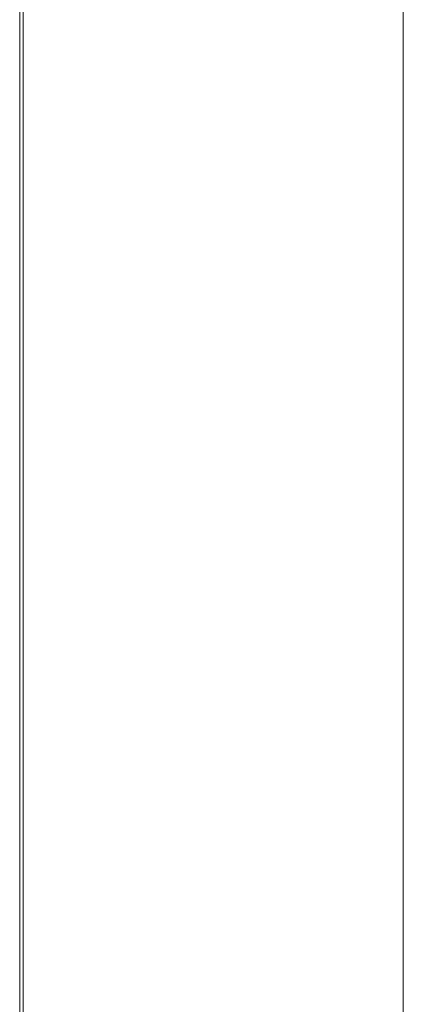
# Model space of a CAD drawing. Header units: millimetres. Extents: x 2 to 902, y -447 to 199.
# Tile 641 of 656: x 23.287 to 23.842, y 162.896 to 164.321. Entities that reach past the tile are written whole.
import ezdxf

# ---------------------------------------------------------------- set-up
doc = ezdxf.new("R2010")
doc.units = ezdxf.units.MM
doc.header["$MEASUREMENT"] = 0
for name, color, linetype, lineweight in [('IFC-Escada-Contorno', 32, 'Continuous', 5), ('IFC-Laje-Contorno', 134, 'Continuous', 5), ('IFC-Lance de escada-Contorno', 32, 'Continuous', 5)]:
    doc.layers.add(name, color=color, linetype=linetype, lineweight=lineweight)

msp = doc.modelspace()

# ---------------------------------------------------------------- linework, layer by layer
at = {"layer": 'IFC-Escada-Contorno', "color": 7, "lineweight": 5}
for p, q in [((23.2922, 162.6895), (23.2922, 165.6133)), ((23.8422, 162.6895), (23.8422, 165.6133))]:
    msp.add_line(p, q, dxfattribs=at)
at = {"layer": 'IFC-Laje-Contorno', "color": 7, "lineweight": 5}
msp.add_line((23.2871, 162.6895), (23.2871, 165.6133), dxfattribs=at)
msp.add_line((23.2871, 162.6895), (23.2871, 165.6133), dxfattribs=at)
at = {"layer": 'IFC-Lance de escada-Contorno', "color": 7, "lineweight": 5}
for p, q in [((23.2922, 162.6895), (23.2922, 165.6133)), ((23.8422, 162.6895), (23.8422, 165.6133))]:
    msp.add_line(p, q, dxfattribs=at)

doc.saveas('drawing.dxf')
